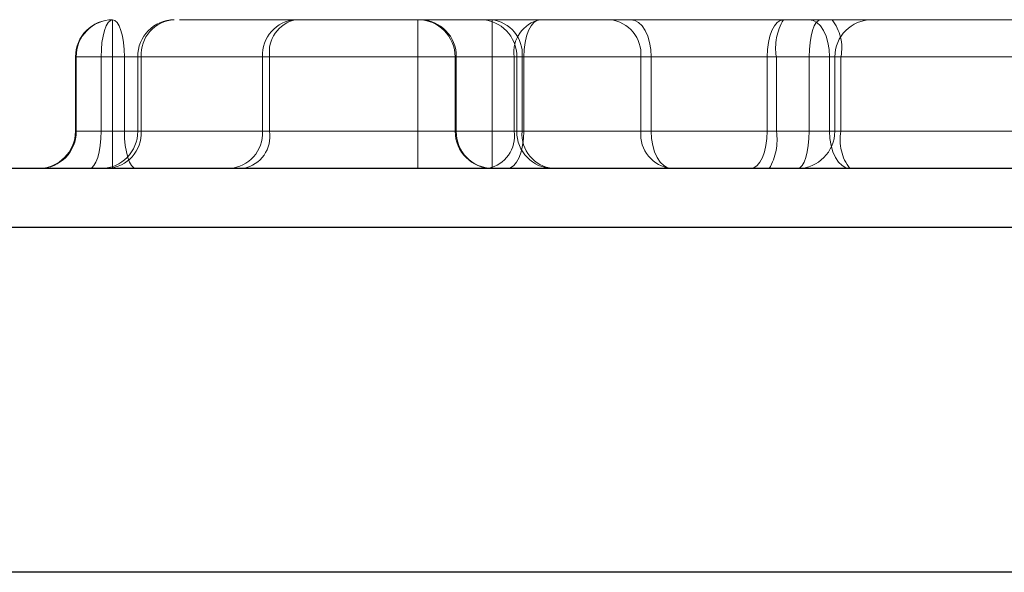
# Model space of a CAD drawing. Header units: inches. Extents: x 1907 to 2452, y -210 to -54.
# Tile 571 of 656: x 1946.1614 to 1946.2656, y -84.1272 to -84.0687. Entities that reach past the tile are written whole.
import ezdxf

# ---------------------------------------------------------------- set-up
doc = ezdxf.new("R2010")
doc.units = ezdxf.units.IN
doc.header["$LTSCALE"] = 0.5
doc.header["$MEASUREMENT"] = 0
doc.linetypes.add('HIDDEN', pattern=[0.22499999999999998, 0.15, -0.075])
doc.layers.add('APP-M-S', color=30, linetype='Continuous')

msp = doc.modelspace()

# ---------------------------------------------------------------- linework, layer by layer
at = {"layer": 'APP-M-S', "linetype": 'HIDDEN', "lineweight": 18}
for p, q in [((1946.170744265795, -84.06899650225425), (1946.170973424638, -84.06877246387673)), ((1946.170973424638, -84.06877246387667), (1946.170744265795, -84.0689965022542)), ((1946.170973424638, -84.06877246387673), (1946.171211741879, -84.06869681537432)), ((1946.171211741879, -84.06869681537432), (1946.170973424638, -84.06877246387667)), ((1946.478298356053, -84.06869681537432), (1946.171211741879, -84.06869681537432)), ((1946.171211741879, -84.06869681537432), (1946.171211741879, -84.07263382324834)), ((1946.171211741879, -84.07263382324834), (1946.171211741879, -84.06869681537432)), ((1946.171211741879, -84.06869681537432), (1946.171211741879, -84.07263382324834)), ((1946.171211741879, -84.06869681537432), (1946.171454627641, -84.06877246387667)), ((1946.171454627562, -84.06877246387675), (1946.171211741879, -84.06869681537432)), ((1946.171454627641, -84.06877246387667), (1946.171688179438, -84.0689965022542)), ((1946.171688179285, -84.06899650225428), (1946.171454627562, -84.06877246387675)), ((1946.203545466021, -84.06869681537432), (1946.203545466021, -84.07263382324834)), ((1946.211419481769, -84.07263382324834), (1946.211419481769, -84.06869681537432)), ((1946.211419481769, -84.07263382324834), (1946.211419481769, -84.06869681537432)), ((1946.215822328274, -84.06899650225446), (1946.216147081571, -84.06877246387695)), ((1946.216147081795, -84.06877246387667), (1946.215822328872, -84.0689965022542)), ((1946.215822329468, -84.06899650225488), (1946.216147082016, -84.0687724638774)), ((1946.216484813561, -84.06869681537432), (1946.216147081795, -84.06877246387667)), ((1946.216147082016, -84.0687724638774), (1946.216484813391, -84.06869681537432)), ((1946.216147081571, -84.06877246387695), (1946.216484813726, -84.06869681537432)), ((1946.226093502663, -84.06869681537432), (1946.22651334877, -84.06877246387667)), ((1946.226513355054, -84.06877246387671), (1946.226093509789, -84.06869681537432)), ((1946.226093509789, -84.06869681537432), (1946.226513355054, -84.06877246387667)), ((1946.22651334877, -84.06877246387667), (1946.226917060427, -84.06899650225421)), ((1946.226917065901, -84.06899650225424), (1946.226513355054, -84.06877246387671)), ((1946.226513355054, -84.06877246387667), (1946.226917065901, -84.0689965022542)), ((1946.241916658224, -84.06877246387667), (1946.241591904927, -84.06899650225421)), ((1946.241591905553, -84.0689965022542), (1946.241916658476, -84.06877246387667)), ((1946.241916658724, -84.06877246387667), (1946.241591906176, -84.0689965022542)), ((1946.241916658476, -84.06877246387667), (1946.242254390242, -84.06869681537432)), ((1946.242254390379, -84.06869681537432), (1946.241916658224, -84.06877246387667)), ((1946.2422543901, -84.06869681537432), (1946.241916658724, -84.06877246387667)), ((1946.245395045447, -84.06877246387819), (1946.24497519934, -84.06869681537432)), ((1946.244975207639, -84.06869681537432), (1946.245395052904, -84.06877246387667)), ((1946.245395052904, -84.06877246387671), (1946.244975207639, -84.06869681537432)), ((1946.245798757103, -84.06899650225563), (1946.245395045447, -84.06877246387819)), ((1946.245395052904, -84.06877246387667), (1946.245798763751, -84.0689965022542)), ((1946.245798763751, -84.06899650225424), (1946.245395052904, -84.06877246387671)), ((1946.245958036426, -84.06877246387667), (1946.245728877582, -84.0689965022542)), ((1946.245728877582, -84.06899650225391), (1946.245958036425, -84.06877246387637)), ((1946.246196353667, -84.06869681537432), (1946.245958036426, -84.06877246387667)), ((1946.245958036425, -84.06877246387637), (1946.246196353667, -84.06869681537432)), ((1946.170196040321, -84.0704465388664), (1946.170347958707, -84.06984993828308)), ((1946.170347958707, -84.06984993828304), (1946.170196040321, -84.07044653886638)), ((1946.170347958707, -84.06984993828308), (1946.170533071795, -84.06936032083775)), ((1946.170533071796, -84.0693603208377), (1946.170347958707, -84.06984993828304)), ((1946.170533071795, -84.06936032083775), (1946.170744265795, -84.06899650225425)), ((1946.170744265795, -84.0689965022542), (1946.170533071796, -84.0693603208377)), ((1946.171688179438, -84.0689965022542), (1946.171903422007, -84.0693603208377)), ((1946.171903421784, -84.06936032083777), (1946.171688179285, -84.06899650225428)), ((1946.171903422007, -84.0693603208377), (1946.172092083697, -84.06984993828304)), ((1946.172092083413, -84.0698499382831), (1946.171903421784, -84.06936032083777)), ((1946.172246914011, -84.07044653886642), (1946.172092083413, -84.0698499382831)), ((1946.172092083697, -84.06984993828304), (1946.172246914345, -84.07044653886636)), ((1946.215045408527, -84.07044653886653), (1946.215260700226, -84.06984993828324)), ((1946.215260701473, -84.06984993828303), (1946.215045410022, -84.07044653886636)), ((1946.215045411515, -84.07044653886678), (1946.215260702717, -84.06984993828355)), ((1946.215260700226, -84.06984993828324), (1946.215523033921, -84.06936032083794)), ((1946.215523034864, -84.06936032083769), (1946.215260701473, -84.06984993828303)), ((1946.215260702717, -84.06984993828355), (1946.215523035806, -84.06936032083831)), ((1946.215523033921, -84.06936032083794), (1946.215822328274, -84.06899650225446)), ((1946.215822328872, -84.0689965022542), (1946.215523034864, -84.06936032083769)), ((1946.215523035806, -84.06936032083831), (1946.215822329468, -84.06899650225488)), ((1946.226917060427, -84.06899650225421), (1946.227289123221, -84.0693603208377)), ((1946.227289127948, -84.06936032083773), (1946.226917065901, -84.06899650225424)), ((1946.226917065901, -84.0689965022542), (1946.227289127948, -84.0693603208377)), ((1946.227289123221, -84.0693603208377), (1946.227615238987, -84.06984993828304)), ((1946.22761524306, -84.06984993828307), (1946.227289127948, -84.06936032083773)), ((1946.227289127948, -84.0693603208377), (1946.22761524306, -84.06984993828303)), ((1946.227615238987, -84.06984993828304), (1946.22788287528, -84.07044653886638)), ((1946.227882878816, -84.07044653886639), (1946.22761524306, -84.06984993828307)), ((1946.22761524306, -84.06984993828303), (1946.227882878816, -84.07044653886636)), ((1946.241030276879, -84.06984993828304), (1946.240814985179, -84.07044653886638)), ((1946.240814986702, -84.07044653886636), (1946.241030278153, -84.06984993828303)), ((1946.241030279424, -84.06984993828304), (1946.240814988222, -84.07044653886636)), ((1946.241292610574, -84.0693603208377), (1946.241030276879, -84.06984993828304)), ((1946.241030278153, -84.06984993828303), (1946.241292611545, -84.06936032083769)), ((1946.241292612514, -84.0693603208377), (1946.241030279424, -84.06984993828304)), ((1946.241591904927, -84.06899650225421), (1946.241292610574, -84.0693603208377)), ((1946.241292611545, -84.06936032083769), (1946.241591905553, -84.0689965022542)), ((1946.241591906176, -84.0689965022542), (1946.241292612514, -84.0693603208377)), ((1946.245332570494, -84.06984993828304), (1946.245180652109, -84.07044653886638)), ((1946.245180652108, -84.0704465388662), (1946.245332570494, -84.06984993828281)), ((1946.245517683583, -84.0693603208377), (1946.245332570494, -84.06984993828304)), ((1946.245332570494, -84.06984993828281), (1946.245517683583, -84.06936032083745)), ((1946.245728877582, -84.0689965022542), (1946.245517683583, -84.0693603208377)), ((1946.245517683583, -84.06936032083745), (1946.245728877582, -84.06899650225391)), ((1946.246170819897, -84.069360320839), (1946.245798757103, -84.06899650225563)), ((1946.245798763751, -84.0689965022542), (1946.246170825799, -84.06936032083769)), ((1946.246170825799, -84.06936032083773), (1946.245798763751, -84.06899650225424)), ((1946.246496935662, -84.06984993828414), (1946.246170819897, -84.069360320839)), ((1946.246170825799, -84.06936032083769), (1946.246496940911, -84.06984993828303)), ((1946.246496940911, -84.06984993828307), (1946.246170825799, -84.06936032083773)), ((1946.246764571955, -84.07044653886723), (1946.246496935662, -84.06984993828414)), ((1946.246496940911, -84.06984993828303), (1946.246764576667, -84.07044653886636)), ((1946.246764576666, -84.07044653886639), (1946.246496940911, -84.06984993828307)), ((1946.170083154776, -84.07112719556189), (1946.170196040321, -84.0704465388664)), ((1946.170196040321, -84.07044653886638), (1946.170083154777, -84.07112719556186)), ((1946.172246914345, -84.07044653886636), (1946.172361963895, -84.07112719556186)), ((1946.172361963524, -84.0711271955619), (1946.172246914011, -84.07044653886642)), ((1946.214885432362, -84.07112719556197), (1946.215045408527, -84.07044653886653)), ((1946.215045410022, -84.07044653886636), (1946.214885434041, -84.07112719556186)), ((1946.214885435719, -84.07112719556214), (1946.215045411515, -84.07044653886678)), ((1946.22788287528, -84.07044653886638), (1946.228081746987, -84.07112719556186)), ((1946.228081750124, -84.07112719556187), (1946.227882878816, -84.07044653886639)), ((1946.227882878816, -84.07044653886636), (1946.228081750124, -84.07112719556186)), ((1946.240814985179, -84.07044653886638), (1946.240655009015, -84.07112719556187)), ((1946.240655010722, -84.07112719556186), (1946.240814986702, -84.07044653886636)), ((1946.240814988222, -84.07044653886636), (1946.240655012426, -84.07112719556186)), ((1946.245180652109, -84.07044653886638), (1946.245067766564, -84.07112719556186)), ((1946.245067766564, -84.07112719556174), (1946.245180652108, -84.0704465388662)), ((1946.246963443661, -84.07112719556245), (1946.246764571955, -84.07044653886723)), ((1946.246764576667, -84.07044653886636), (1946.246963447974, -84.07112719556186)), ((1946.246963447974, -84.07112719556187), (1946.246764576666, -84.07044653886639)), ((1946.169990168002, -84.07263382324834), (1946.170013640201, -84.07186575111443)), ((1946.170013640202, -84.07186575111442), (1946.169990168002, -84.07263382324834)), ((1946.170013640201, -84.07186575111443), (1946.170083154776, -84.07112719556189)), ((1946.170083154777, -84.07112719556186), (1946.170013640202, -84.07186575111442)), ((1946.172361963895, -84.07112719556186), (1946.172432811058, -84.07186575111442)), ((1946.172432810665, -84.07186575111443), (1946.172361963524, -84.0711271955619)), ((1946.172432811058, -84.07186575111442), (1946.172456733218, -84.07263382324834)), ((1946.172456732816, -84.07263382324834), (1946.172432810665, -84.07186575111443)), ((1946.214753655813, -84.07263382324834), (1946.214786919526, -84.07186575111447)), ((1946.214786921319, -84.07186575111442), (1946.214753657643, -84.07263382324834)), ((1946.214753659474, -84.07263382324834), (1946.214786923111, -84.07186575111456)), ((1946.214786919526, -84.07186575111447), (1946.214885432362, -84.07112719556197)), ((1946.214885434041, -84.07112719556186), (1946.214786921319, -84.07186575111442)), ((1946.214786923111, -84.07186575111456), (1946.214885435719, -84.07112719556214)), ((1946.228081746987, -84.07112719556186), (1946.228204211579, -84.07186575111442)), ((1946.22820421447, -84.07186575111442), (1946.228081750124, -84.07112719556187)), ((1946.228081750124, -84.07112719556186), (1946.22820421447, -84.07186575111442)), ((1946.228204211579, -84.07186575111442), (1946.228245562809, -84.07263382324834)), ((1946.22824556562, -84.07263382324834), (1946.22820421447, -84.07186575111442)), ((1946.22820421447, -84.07186575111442), (1946.22824556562, -84.07263382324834)), ((1946.240556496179, -84.07186575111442), (1946.240523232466, -84.07263382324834)), ((1946.240523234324, -84.07263382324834), (1946.240556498, -84.07186575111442)), ((1946.240556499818, -84.07186575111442), (1946.240523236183, -84.07263382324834)), ((1946.240655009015, -84.07112719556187), (1946.240556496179, -84.07186575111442)), ((1946.240556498, -84.07186575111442), (1946.240655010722, -84.07112719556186)), ((1946.240655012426, -84.07112719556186), (1946.240556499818, -84.07186575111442)), ((1946.244998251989, -84.07186575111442), (1946.244974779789, -84.07263382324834)), ((1946.244974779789, -84.07263382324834), (1946.244998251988, -84.07186575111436)), ((1946.245067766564, -84.07112719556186), (1946.244998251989, -84.07186575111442)), ((1946.244998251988, -84.07186575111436), (1946.245067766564, -84.07112719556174)), ((1946.247085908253, -84.07186575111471), (1946.246963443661, -84.07112719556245)), ((1946.246963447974, -84.07112719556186), (1946.247085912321, -84.07186575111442)), ((1946.24708591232, -84.07186575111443), (1946.246963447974, -84.07112719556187)), ((1946.247127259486, -84.07263382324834), (1946.247085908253, -84.07186575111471)), ((1946.247085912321, -84.07186575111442), (1946.24712726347, -84.07263382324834)), ((1946.24712726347, -84.07263382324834), (1946.24708591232, -84.07186575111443)), ((1946.167274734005, -84.08050783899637), (1946.167274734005, -84.07263382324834)), ((1946.171211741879, -84.07263382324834), (1946.167274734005, -84.07263382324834)), ((1946.167274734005, -84.07263382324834), (1946.171211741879, -84.07263382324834)), ((1946.167354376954, -84.07263382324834), (1946.167274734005, -84.07263382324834)), ((1946.167274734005, -84.07263382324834), (1946.167354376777, -84.07263382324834)), ((1946.172456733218, -84.07263382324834), (1946.167274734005, -84.07263382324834)), ((1946.167274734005, -84.07263382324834), (1946.169990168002, -84.07263382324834)), ((1946.169990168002, -84.07263382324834), (1946.167274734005, -84.07263382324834)), ((1946.167274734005, -84.07263382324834), (1946.172456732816, -84.07263382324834)), ((1946.171211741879, -84.07263382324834), (1946.167274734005, -84.07263382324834)), ((1946.167274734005, -84.07263382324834), (1946.167354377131, -84.07263382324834)), ((1946.173868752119, -84.07263382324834), (1946.167354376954, -84.07263382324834)), ((1946.167354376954, -84.08050783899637), (1946.167354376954, -84.07263382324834)), ((1946.167354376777, -84.08050783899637), (1946.167354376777, -84.07263382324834)), ((1946.167354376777, -84.07263382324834), (1946.173868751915, -84.07263382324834)), ((1946.167354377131, -84.07263382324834), (1946.173868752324, -84.07263382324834)), ((1946.167354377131, -84.08050783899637), (1946.167354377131, -84.07263382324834)), ((1946.169990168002, -84.07263382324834), (1946.244974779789, -84.07263382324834)), ((1946.169990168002, -84.08050783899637), (1946.169990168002, -84.07263382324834)), ((1946.244974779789, -84.07263382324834), (1946.169990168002, -84.07263382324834)), ((1946.169990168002, -84.08050783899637), (1946.169990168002, -84.07263382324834)), ((1946.478298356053, -84.07263382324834), (1946.171211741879, -84.07263382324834)), ((1946.171211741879, -84.08050783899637), (1946.171211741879, -84.07263382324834)), ((1946.171211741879, -84.07263382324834), (1946.203545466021, -84.07263382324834)), ((1946.171211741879, -84.08050783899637), (1946.171211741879, -84.07263382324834)), ((1946.478298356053, -84.07263382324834), (1946.171211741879, -84.07263382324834)), ((1946.171211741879, -84.08050783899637), (1946.171211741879, -84.07263382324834)), ((1946.172456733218, -84.08050783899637), (1946.172456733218, -84.07263382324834)), ((1946.479543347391, -84.07263382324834), (1946.172456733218, -84.07263382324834)), ((1946.172456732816, -84.07263382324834), (1946.47954334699, -84.07263382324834)), ((1946.172456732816, -84.08050783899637), (1946.172456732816, -84.07263382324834)), ((1946.174219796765, -84.07263382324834), (1946.173868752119, -84.07263382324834)), ((1946.173868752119, -84.08050783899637), (1946.173868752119, -84.07263382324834)), ((1946.173868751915, -84.08050783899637), (1946.173868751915, -84.07263382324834)), ((1946.173868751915, -84.07263382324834), (1946.174219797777, -84.07263382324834)), ((1946.173868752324, -84.08050783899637), (1946.173868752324, -84.07263382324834)), ((1946.173868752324, -84.07263382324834), (1946.174219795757, -84.07263382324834)), ((1946.174219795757, -84.07263382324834), (1946.187086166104, -84.07263382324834)), ((1946.174219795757, -84.08050783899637), (1946.174219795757, -84.07263382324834)), ((1946.187086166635, -84.07263382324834), (1946.174219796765, -84.07263382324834)), ((1946.174219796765, -84.08050783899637), (1946.174219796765, -84.07263382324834)), ((1946.174219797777, -84.07263382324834), (1946.187086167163, -84.07263382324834)), ((1946.174219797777, -84.08050783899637), (1946.174219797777, -84.07263382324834)), ((1946.187086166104, -84.08050783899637), (1946.187086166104, -84.07263382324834)), ((1946.187086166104, -84.07263382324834), (1946.187838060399, -84.07263382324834)), ((1946.187838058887, -84.07263382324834), (1946.187086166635, -84.07263382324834)), ((1946.187086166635, -84.08050783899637), (1946.187086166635, -84.07263382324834)), ((1946.187086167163, -84.08050783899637), (1946.187086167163, -84.07263382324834)), ((1946.187086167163, -84.07263382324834), (1946.187838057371, -84.07263382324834)), ((1946.187838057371, -84.07263382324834), (1946.21373038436, -84.07263382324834)), ((1946.187838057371, -84.08050783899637), (1946.187838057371, -84.07263382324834)), ((1946.213730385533, -84.07263382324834), (1946.187838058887, -84.07263382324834)), ((1946.187838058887, -84.08050783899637), (1946.187838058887, -84.07263382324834)), ((1946.187838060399, -84.07263382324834), (1946.213730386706, -84.07263382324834)), ((1946.187838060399, -84.08050783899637), (1946.187838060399, -84.07263382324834)), ((1946.203545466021, -84.08050783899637), (1946.203545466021, -84.07263382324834)), ((1946.203545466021, -84.07263382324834), (1946.207482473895, -84.07263382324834)), ((1946.207482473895, -84.07263382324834), (1946.211419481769, -84.07263382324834)), ((1946.207482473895, -84.07263382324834), (1946.207482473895, -84.08050783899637)), ((1946.207482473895, -84.07263382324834), (1946.207604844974, -84.07263382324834)), ((1946.207604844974, -84.07263382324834), (1946.207482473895, -84.07263382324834)), ((1946.207482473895, -84.07263382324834), (1946.211419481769, -84.07263382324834)), ((1946.207604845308, -84.07263382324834), (1946.207482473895, -84.07263382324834)), ((1946.207604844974, -84.07263382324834), (1946.214012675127, -84.07263382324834)), ((1946.207604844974, -84.07263382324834), (1946.207604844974, -84.08050783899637)), ((1946.207604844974, -84.07263382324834), (1946.207604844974, -84.08050783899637)), ((1946.214012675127, -84.07263382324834), (1946.207604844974, -84.07263382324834)), ((1946.207604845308, -84.07263382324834), (1946.207604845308, -84.08050783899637)), ((1946.214012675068, -84.07263382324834), (1946.207604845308, -84.07263382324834)), ((1946.211419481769, -84.07263382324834), (1946.478298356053, -84.07263382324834)), ((1946.211419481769, -84.07263382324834), (1946.211419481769, -84.08050783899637)), ((1946.211419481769, -84.07263382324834), (1946.438090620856, -84.07263382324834)), ((1946.211419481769, -84.07263382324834), (1946.211419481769, -84.08050783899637)), ((1946.21373038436, -84.08050783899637), (1946.21373038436, -84.07263382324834)), ((1946.21373038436, -84.07263382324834), (1946.214753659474, -84.07263382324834)), ((1946.214753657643, -84.07263382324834), (1946.213730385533, -84.07263382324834)), ((1946.213730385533, -84.08050783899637), (1946.213730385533, -84.07263382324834)), ((1946.213730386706, -84.08050783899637), (1946.213730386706, -84.07263382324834)), ((1946.213730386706, -84.07263382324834), (1946.214753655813, -84.07263382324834)), ((1946.214012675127, -84.07263382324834), (1946.214572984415, -84.07263382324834)), ((1946.214012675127, -84.07263382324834), (1946.214012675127, -84.08050783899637)), ((1946.214572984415, -84.07263382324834), (1946.214012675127, -84.07263382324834)), ((1946.214012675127, -84.07263382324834), (1946.214012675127, -84.08050783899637)), ((1946.214572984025, -84.07263382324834), (1946.214012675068, -84.07263382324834)), ((1946.214012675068, -84.07263382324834), (1946.214012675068, -84.08050783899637)), ((1946.214572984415, -84.07263382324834), (1946.227143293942, -84.07263382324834)), ((1946.214572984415, -84.07263382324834), (1946.214572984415, -84.08050783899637)), ((1946.227143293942, -84.07263382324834), (1946.214572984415, -84.07263382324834)), ((1946.214572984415, -84.07263382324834), (1946.214572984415, -84.08050783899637)), ((1946.214572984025, -84.07263382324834), (1946.214572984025, -84.08050783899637)), ((1946.22714329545, -84.07263382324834), (1946.214572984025, -84.07263382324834)), ((1946.214753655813, -84.07263382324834), (1946.240523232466, -84.07263382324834)), ((1946.214753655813, -84.08050783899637), (1946.214753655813, -84.07263382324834)), ((1946.240523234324, -84.07263382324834), (1946.214753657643, -84.07263382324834)), ((1946.214753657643, -84.08050783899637), (1946.214753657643, -84.07263382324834)), ((1946.214753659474, -84.07263382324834), (1946.240523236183, -84.07263382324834)), ((1946.214753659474, -84.08050783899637), (1946.214753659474, -84.07263382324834)), ((1946.227143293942, -84.07263382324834), (1946.22824556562, -84.07263382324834)), ((1946.227143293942, -84.07263382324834), (1946.227143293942, -84.08050783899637)), ((1946.22824556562, -84.07263382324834), (1946.227143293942, -84.07263382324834)), ((1946.227143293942, -84.07263382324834), (1946.227143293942, -84.08050783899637)), ((1946.228245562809, -84.07263382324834), (1946.22714329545, -84.07263382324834)), ((1946.22714329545, -84.07263382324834), (1946.22714329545, -84.08050783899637)), ((1946.247127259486, -84.07263382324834), (1946.228245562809, -84.07263382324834)), ((1946.228245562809, -84.07263382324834), (1946.228245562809, -84.08050783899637)), ((1946.22824556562, -84.07263382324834), (1946.24712726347, -84.07263382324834)), ((1946.22824556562, -84.07263382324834), (1946.22824556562, -84.08050783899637)), ((1946.24712726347, -84.07263382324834), (1946.22824556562, -84.07263382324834)), ((1946.22824556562, -84.07263382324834), (1946.22824556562, -84.08050783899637)), ((1946.240523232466, -84.08050783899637), (1946.240523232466, -84.07263382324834)), ((1946.240523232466, -84.07263382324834), (1946.241497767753, -84.07263382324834)), ((1946.241497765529, -84.07263382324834), (1946.240523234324, -84.07263382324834)), ((1946.240523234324, -84.08050783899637), (1946.240523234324, -84.07263382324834)), ((1946.240523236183, -84.08050783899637), (1946.240523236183, -84.07263382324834)), ((1946.240523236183, -84.07263382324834), (1946.241497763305, -84.07263382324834)), ((1946.241497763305, -84.07263382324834), (1946.274120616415, -84.07263382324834)), ((1946.241497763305, -84.08050783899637), (1946.241497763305, -84.07263382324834)), ((1946.274120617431, -84.07263382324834), (1946.241497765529, -84.07263382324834)), ((1946.241497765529, -84.08050783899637), (1946.241497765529, -84.07263382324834)), ((1946.241497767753, -84.07263382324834), (1946.274120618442, -84.07263382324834)), ((1946.241497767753, -84.08050783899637), (1946.241497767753, -84.07263382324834)), ((1946.244974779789, -84.07263382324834), (1946.244974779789, -84.08050783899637)), ((1946.244974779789, -84.07263382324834), (1946.247690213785, -84.07263382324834)), ((1946.244974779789, -84.07263382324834), (1946.244974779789, -84.08050783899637)), ((1946.247690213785, -84.07263382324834), (1946.244974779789, -84.07263382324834)), ((1946.248343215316, -84.07263382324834), (1946.247127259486, -84.07263382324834)), ((1946.247127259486, -84.07263382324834), (1946.247127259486, -84.08050783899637)), ((1946.24712726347, -84.07263382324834), (1946.24834320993, -84.07263382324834)), ((1946.24712726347, -84.07263382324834), (1946.24712726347, -84.08050783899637)), ((1946.24834320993, -84.07263382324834), (1946.24712726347, -84.07263382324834)), ((1946.24712726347, -84.07263382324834), (1946.24712726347, -84.08050783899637)), ((1946.247690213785, -84.07263382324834), (1946.247690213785, -84.08050783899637)), ((1946.24834320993, -84.07263382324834), (1946.274034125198, -84.07263382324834)), ((1946.24834320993, -84.07263382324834), (1946.24834320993, -84.08050783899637)), ((1946.274034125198, -84.07263382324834), (1946.24834320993, -84.07263382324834)), ((1946.24834320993, -84.07263382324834), (1946.24834320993, -84.08050783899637)), ((1946.274034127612, -84.07263382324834), (1946.248343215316, -84.07263382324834)), ((1946.248343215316, -84.07263382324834), (1946.248343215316, -84.08050783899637)), ((1946.167274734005, -84.08050783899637), (1946.171211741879, -84.08050783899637)), ((1946.171211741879, -84.08050783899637), (1946.167274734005, -84.08050783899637)), ((1946.167274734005, -84.08050783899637), (1946.167354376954, -84.08050783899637)), ((1946.167354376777, -84.08050783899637), (1946.167274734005, -84.08050783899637)), ((1946.167274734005, -84.08050783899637), (1946.172456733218, -84.08050783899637)), ((1946.169990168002, -84.08050783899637), (1946.167274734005, -84.08050783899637)), ((1946.167274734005, -84.08050783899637), (1946.169990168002, -84.08050783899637)), ((1946.172456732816, -84.08050783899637), (1946.167274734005, -84.08050783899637)), ((1946.167274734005, -84.08050783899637), (1946.171211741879, -84.08050783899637)), ((1946.167354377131, -84.08050783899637), (1946.167274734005, -84.08050783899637)), ((1946.173868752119, -84.08050783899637), (1946.167354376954, -84.08050783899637)), ((1946.167354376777, -84.08050783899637), (1946.173868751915, -84.08050783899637)), ((1946.167354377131, -84.08050783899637), (1946.173868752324, -84.08050783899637)), ((1946.169897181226, -84.08201446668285), (1946.169966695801, -84.08127591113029)), ((1946.169966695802, -84.08127591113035), (1946.169897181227, -84.08201446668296)), ((1946.169966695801, -84.08127591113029), (1946.169990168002, -84.08050783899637)), ((1946.169990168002, -84.08050783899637), (1946.169966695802, -84.08127591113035)), ((1946.169990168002, -84.08050783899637), (1946.244974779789, -84.08050783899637)), ((1946.244974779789, -84.08050783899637), (1946.169990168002, -84.08050783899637)), ((1946.478298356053, -84.08050783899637), (1946.171211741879, -84.08050783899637)), ((1946.171211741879, -84.08050783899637), (1946.171211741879, -84.08444484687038)), ((1946.171211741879, -84.08444484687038), (1946.171211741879, -84.08050783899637)), ((1946.171211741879, -84.08050783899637), (1946.203545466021, -84.08050783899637)), ((1946.478298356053, -84.08050783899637), (1946.171211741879, -84.08050783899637)), ((1946.171211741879, -84.08050783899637), (1946.171211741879, -84.08444484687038)), ((1946.479543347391, -84.08050783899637), (1946.172456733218, -84.08050783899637)), ((1946.172456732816, -84.08050783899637), (1946.47954334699, -84.08050783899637)), ((1946.172456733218, -84.08050783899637), (1946.172480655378, -84.08127591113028)), ((1946.172480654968, -84.08127591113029), (1946.172456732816, -84.08050783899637)), ((1946.172480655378, -84.08127591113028), (1946.172551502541, -84.0820144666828)), ((1946.172551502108, -84.08201446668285), (1946.172480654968, -84.08127591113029)), ((1946.173868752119, -84.08050783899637), (1946.174219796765, -84.08050783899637)), ((1946.174219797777, -84.08050783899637), (1946.173868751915, -84.08050783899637)), ((1946.174219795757, -84.08050783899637), (1946.173868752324, -84.08050783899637)), ((1946.174219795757, -84.08050783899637), (1946.187086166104, -84.08050783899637)), ((1946.187086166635, -84.08050783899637), (1946.174219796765, -84.08050783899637)), ((1946.174219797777, -84.08050783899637), (1946.187086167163, -84.08050783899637)), ((1946.187838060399, -84.08050783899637), (1946.187086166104, -84.08050783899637)), ((1946.187086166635, -84.08050783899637), (1946.187838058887, -84.08050783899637)), ((1946.187838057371, -84.08050783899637), (1946.187086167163, -84.08050783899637)), ((1946.187838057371, -84.08050783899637), (1946.21373038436, -84.08050783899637)), ((1946.213730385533, -84.08050783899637), (1946.187838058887, -84.08050783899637)), ((1946.187838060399, -84.08050783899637), (1946.213730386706, -84.08050783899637)), ((1946.207482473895, -84.08050783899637), (1946.203545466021, -84.08050783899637)), ((1946.203545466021, -84.08050783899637), (1946.203545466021, -84.08444484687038)), ((1946.211419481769, -84.08050783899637), (1946.207482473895, -84.08050783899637)), ((1946.207604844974, -84.08050783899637), (1946.207482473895, -84.08050783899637)), ((1946.207482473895, -84.08050783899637), (1946.207604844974, -84.08050783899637)), ((1946.211419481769, -84.08050783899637), (1946.207482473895, -84.08050783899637)), ((1946.207482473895, -84.08050783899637), (1946.207604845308, -84.08050783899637)), ((1946.207604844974, -84.08050783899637), (1946.214012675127, -84.08050783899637)), ((1946.214012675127, -84.08050783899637), (1946.207604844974, -84.08050783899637)), ((1946.214012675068, -84.08050783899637), (1946.207604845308, -84.08050783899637)), ((1946.211419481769, -84.08050783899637), (1946.478298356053, -84.08050783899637)), ((1946.211419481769, -84.08444484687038), (1946.211419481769, -84.08050783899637)), ((1946.211419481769, -84.08444484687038), (1946.211419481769, -84.08050783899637)), ((1946.211419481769, -84.08050783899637), (1946.438090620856, -84.08050783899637)), ((1946.214753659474, -84.08050783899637), (1946.21373038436, -84.08050783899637)), ((1946.213730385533, -84.08050783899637), (1946.214753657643, -84.08050783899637)), ((1946.214753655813, -84.08050783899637), (1946.213730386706, -84.08050783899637)), ((1946.214572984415, -84.08050783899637), (1946.214012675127, -84.08050783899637)), ((1946.214012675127, -84.08050783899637), (1946.214572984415, -84.08050783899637)), ((1946.214012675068, -84.08050783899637), (1946.214572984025, -84.08050783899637)), ((1946.214572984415, -84.08050783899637), (1946.227143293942, -84.08050783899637)), ((1946.227143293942, -84.08050783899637), (1946.214572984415, -84.08050783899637)), ((1946.22714329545, -84.08050783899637), (1946.214572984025, -84.08050783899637)), ((1946.214621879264, -84.08201446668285), (1946.214720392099, -84.08127591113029)), ((1946.214720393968, -84.08127591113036), (1946.214621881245, -84.08201446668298)), ((1946.214621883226, -84.08201446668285), (1946.214720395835, -84.08127591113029)), ((1946.214720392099, -84.08127591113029), (1946.214753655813, -84.08050783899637)), ((1946.214753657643, -84.08050783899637), (1946.214720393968, -84.08127591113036)), ((1946.214720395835, -84.08127591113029), (1946.214753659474, -84.08050783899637)), ((1946.214753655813, -84.08050783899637), (1946.240523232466, -84.08050783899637)), ((1946.240523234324, -84.08050783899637), (1946.214753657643, -84.08050783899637)), ((1946.214753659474, -84.08050783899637), (1946.240523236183, -84.08050783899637)), ((1946.22824556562, -84.08050783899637), (1946.227143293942, -84.08050783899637)), ((1946.227143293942, -84.08050783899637), (1946.22824556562, -84.08050783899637)), ((1946.22714329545, -84.08050783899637), (1946.228245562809, -84.08050783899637)), ((1946.247127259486, -84.08050783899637), (1946.228245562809, -84.08050783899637)), ((1946.228245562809, -84.08050783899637), (1946.228286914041, -84.0812759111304)), ((1946.22824556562, -84.08050783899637), (1946.24712726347, -84.08050783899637)), ((1946.24712726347, -84.08050783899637), (1946.22824556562, -84.08050783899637)), ((1946.228286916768, -84.08127591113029), (1946.22824556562, -84.08050783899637)), ((1946.22824556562, -84.08050783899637), (1946.228286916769, -84.08127591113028)), ((1946.228286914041, -84.0812759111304), (1946.228409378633, -84.08201446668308)), ((1946.228409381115, -84.08201446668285), (1946.228286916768, -84.08127591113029)), ((1946.228286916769, -84.08127591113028), (1946.228409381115, -84.08201446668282)), ((1946.240489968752, -84.08127591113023), (1946.240391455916, -84.08201446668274)), ((1946.240391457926, -84.08201446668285), (1946.240489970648, -84.08127591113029)), ((1946.240489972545, -84.08127591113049), (1946.240391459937, -84.08201446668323)), ((1946.240523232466, -84.08050783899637), (1946.240489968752, -84.08127591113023)), ((1946.240489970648, -84.08127591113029), (1946.240523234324, -84.08050783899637)), ((1946.240523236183, -84.08050783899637), (1946.240489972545, -84.08127591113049)), ((1946.241497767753, -84.08050783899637), (1946.240523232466, -84.08050783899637)), ((1946.240523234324, -84.08050783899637), (1946.241497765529, -84.08050783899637)), ((1946.241497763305, -84.08050783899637), (1946.240523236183, -84.08050783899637)), ((1946.241497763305, -84.08050783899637), (1946.274120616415, -84.08050783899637)), ((1946.274120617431, -84.08050783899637), (1946.241497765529, -84.08050783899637)), ((1946.241497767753, -84.08050783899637), (1946.274120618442, -84.08050783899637)), ((1946.244951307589, -84.08127591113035), (1946.244881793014, -84.08201446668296)), ((1946.244881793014, -84.08201446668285), (1946.244951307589, -84.08127591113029)), ((1946.244974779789, -84.08050783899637), (1946.244951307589, -84.08127591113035)), ((1946.244951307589, -84.08127591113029), (1946.244974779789, -84.08050783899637)), ((1946.247690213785, -84.08050783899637), (1946.244974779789, -84.08050783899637)), ((1946.244974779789, -84.08050783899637), (1946.247690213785, -84.08050783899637)), ((1946.247127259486, -84.08050783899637), (1946.248343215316, -84.08050783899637)), ((1946.247168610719, -84.08127591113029), (1946.247127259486, -84.08050783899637)), ((1946.24834320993, -84.08050783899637), (1946.24712726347, -84.08050783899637)), ((1946.24712726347, -84.08050783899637), (1946.24834320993, -84.08050783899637)), ((1946.24712726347, -84.08050783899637), (1946.247168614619, -84.08127591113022)), ((1946.247168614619, -84.08127591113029), (1946.24712726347, -84.08050783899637)), ((1946.247291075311, -84.08201446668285), (1946.247168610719, -84.08127591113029)), ((1946.247168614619, -84.08127591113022), (1946.247291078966, -84.0820144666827)), ((1946.247291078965, -84.08201446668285), (1946.247168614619, -84.08127591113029)), ((1946.24834320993, -84.08050783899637), (1946.274034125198, -84.08050783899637)), ((1946.274034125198, -84.08050783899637), (1946.24834320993, -84.08050783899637)), ((1946.274034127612, -84.08050783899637), (1946.248343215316, -84.08050783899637)), ((1946.169784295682, -84.08269512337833), (1946.169897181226, -84.08201446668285)), ((1946.169897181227, -84.08201446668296), (1946.169784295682, -84.08269512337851)), ((1946.172666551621, -84.08269512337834), (1946.172551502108, -84.08201446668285)), ((1946.172551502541, -84.0820144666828), (1946.172666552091, -84.08269512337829)), ((1946.214461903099, -84.08269512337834), (1946.214621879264, -84.08201446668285)), ((1946.214621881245, -84.08201446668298), (1946.214461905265, -84.08269512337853)), ((1946.214461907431, -84.08269512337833), (1946.214621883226, -84.08201446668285)), ((1946.228409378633, -84.08201446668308), (1946.22860825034, -84.08269512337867)), ((1946.228608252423, -84.08269512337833), (1946.228409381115, -84.08201446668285)), ((1946.228409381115, -84.08201446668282), (1946.228608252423, -84.08269512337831)), ((1946.240391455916, -84.08201446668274), (1946.240231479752, -84.08269512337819)), ((1946.240231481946, -84.08269512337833), (1946.240391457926, -84.08201446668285)), ((1946.240391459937, -84.08201446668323), (1946.240231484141, -84.08269512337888)), ((1946.244881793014, -84.08201446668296), (1946.24476890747, -84.08269512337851)), ((1946.244768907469, -84.08269512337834), (1946.244881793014, -84.08201446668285)), ((1946.247489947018, -84.08269512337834), (1946.247291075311, -84.08201446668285)), ((1946.247291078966, -84.0820144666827), (1946.247489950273, -84.08269512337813)), ((1946.247489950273, -84.08269512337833), (1946.247291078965, -84.08201446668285)), ((1946.169447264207, -84.083781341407), (1946.169632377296, -84.08329172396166)), ((1946.169632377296, -84.08329172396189), (1946.169447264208, -84.08378134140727)), ((1946.169632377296, -84.08329172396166), (1946.169784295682, -84.08269512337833)), ((1946.169784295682, -84.08269512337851), (1946.169632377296, -84.08329172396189)), ((1946.172666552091, -84.08269512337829), (1946.172821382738, -84.08329172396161)), ((1946.172821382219, -84.08329172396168), (1946.172666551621, -84.08269512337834)), ((1946.173010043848, -84.083781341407), (1946.172821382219, -84.08329172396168)), ((1946.172821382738, -84.08329172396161), (1946.173010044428, -84.08378134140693)), ((1946.213984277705, -84.08378134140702), (1946.2142466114, -84.08329172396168)), ((1946.214246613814, -84.08329172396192), (1946.213984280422, -84.0837813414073)), ((1946.213984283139, -84.083781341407), (1946.214246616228, -84.08329172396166)), ((1946.2142466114, -84.08329172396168), (1946.214461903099, -84.08269512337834)), ((1946.214461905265, -84.08269512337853), (1946.214246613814, -84.08329172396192)), ((1946.214246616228, -84.08329172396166), (1946.214461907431, -84.08269512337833)), ((1946.22860825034, -84.08269512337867), (1946.228875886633, -84.0832917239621)), ((1946.228875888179, -84.08329172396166), (1946.228608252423, -84.08269512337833)), ((1946.228608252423, -84.08269512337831), (1946.228875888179, -84.08329172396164)), ((1946.228875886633, -84.0832917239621), (1946.229202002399, -84.08378134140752)), ((1946.229202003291, -84.083781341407), (1946.228875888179, -84.08329172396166)), ((1946.228875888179, -84.08329172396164), (1946.229202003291, -84.08378134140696)), ((1946.240016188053, -84.08329172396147), (1946.239753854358, -84.08378134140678)), ((1946.239753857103, -84.083781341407), (1946.240016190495, -84.08329172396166)), ((1946.240016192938, -84.08329172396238), (1946.239753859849, -84.08378134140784)), ((1946.240231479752, -84.08269512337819), (1946.240016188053, -84.08329172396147)), ((1946.240016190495, -84.08329172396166), (1946.240231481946, -84.08269512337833)), ((1946.240231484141, -84.08269512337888), (1946.240016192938, -84.08329172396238)), ((1946.244616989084, -84.08329172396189), (1946.244431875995, -84.08378134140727)), ((1946.244431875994, -84.083781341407), (1946.244616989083, -84.08329172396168)), ((1946.24476890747, -84.08269512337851), (1946.244616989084, -84.08329172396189)), ((1946.244616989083, -84.08329172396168), (1946.244768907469, -84.08269512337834)), ((1946.247757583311, -84.08329172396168), (1946.247489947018, -84.08269512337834)), ((1946.247489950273, -84.08269512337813), (1946.247757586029, -84.0832917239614)), ((1946.247757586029, -84.08329172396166), (1946.247489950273, -84.08269512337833)), ((1946.248083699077, -84.08378134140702), (1946.247757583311, -84.08329172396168)), ((1946.247757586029, -84.0832917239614), (1946.248083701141, -84.08378134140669)), ((1946.248083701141, -84.083781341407), (1946.247757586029, -84.08329172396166)), ((1946.168768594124, -84.08444484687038), (1946.169006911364, -84.08436919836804)), ((1946.169006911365, -84.08436919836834), (1946.168768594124, -84.08444484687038)), ((1946.169006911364, -84.08436919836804), (1946.169236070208, -84.08414515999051)), ((1946.169236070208, -84.0841451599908), (1946.169006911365, -84.08436919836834)), ((1946.169236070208, -84.08414515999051), (1946.169447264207, -84.083781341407)), ((1946.169447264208, -84.08378134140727), (1946.169236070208, -84.0841451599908)), ((1946.173010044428, -84.08378134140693), (1946.173225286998, -84.08414515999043)), ((1946.173225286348, -84.08414515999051), (1946.173010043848, -84.083781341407)), ((1946.17345883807, -84.08436919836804), (1946.173225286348, -84.08414515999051)), ((1946.173225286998, -84.08414515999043), (1946.173458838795, -84.08436919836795)), ((1946.173701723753, -84.08444484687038), (1946.17345883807, -84.08436919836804)), ((1946.173458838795, -84.08436919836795), (1946.173701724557, -84.08444484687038)), ((1946.213022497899, -84.08444484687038), (1946.213360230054, -84.08436919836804)), ((1946.213360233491, -84.08436919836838), (1946.213022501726, -84.08444484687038)), ((1946.213022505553, -84.08444484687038), (1946.213360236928, -84.08436919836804)), ((1946.213360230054, -84.08436919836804), (1946.213684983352, -84.08414515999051)), ((1946.213684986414, -84.08414515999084), (1946.213360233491, -84.08436919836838)), ((1946.213360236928, -84.08436919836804), (1946.213684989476, -84.08414515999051)), ((1946.213684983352, -84.08414515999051), (1946.213984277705, -84.08378134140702)), ((1946.213984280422, -84.0837813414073), (1946.213684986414, -84.08414515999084)), ((1946.213684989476, -84.08414515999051), (1946.213984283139, -84.083781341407)), ((1946.229202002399, -84.08378134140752), (1946.229574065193, -84.08414515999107)), ((1946.229574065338, -84.0841451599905), (1946.229202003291, -84.083781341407)), ((1946.229202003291, -84.08378134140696), (1946.229574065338, -84.08414515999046)), ((1946.229977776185, -84.08436919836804), (1946.229574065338, -84.0841451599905)), ((1946.229574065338, -84.08414515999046), (1946.229977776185, -84.08436919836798)), ((1946.229574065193, -84.08414515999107), (1946.229977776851, -84.08436919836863)), ((1946.23039762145, -84.08444484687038), (1946.229977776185, -84.08436919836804)), ((1946.229977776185, -84.08436919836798), (1946.23039762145, -84.08444484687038)), ((1946.229977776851, -84.08436919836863), (1946.230397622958, -84.08444484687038)), ((1946.239129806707, -84.08436919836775), (1946.238792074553, -84.08444484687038)), ((1946.238792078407, -84.08444484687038), (1946.239129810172, -84.08436919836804)), ((1946.239129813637, -84.08436919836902), (1946.238792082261, -84.08444484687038)), ((1946.239454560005, -84.08414515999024), (1946.239129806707, -84.08436919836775)), ((1946.239129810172, -84.08436919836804), (1946.239454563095, -84.0841451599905)), ((1946.239454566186, -84.08414515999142), (1946.239129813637, -84.08436919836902)), ((1946.239753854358, -84.08378134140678), (1946.239454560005, -84.08414515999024)), ((1946.239454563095, -84.0841451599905), (1946.239753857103, -84.083781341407)), ((1946.239753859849, -84.08378134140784), (1946.239454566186, -84.08414515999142)), ((1946.243991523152, -84.08436919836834), (1946.243753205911, -84.08444484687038)), ((1946.243753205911, -84.08444484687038), (1946.243991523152, -84.08436919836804)), ((1946.244220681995, -84.0841451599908), (1946.243991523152, -84.08436919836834)), ((1946.243991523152, -84.08436919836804), (1946.244220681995, -84.08414515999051)), ((1946.244431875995, -84.08378134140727), (1946.244220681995, -84.0841451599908)), ((1946.244220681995, -84.08414515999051), (1946.244431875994, -84.083781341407)), ((1946.248455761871, -84.08414515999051), (1946.248083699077, -84.08378134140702)), ((1946.248083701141, -84.08378134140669), (1946.248455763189, -84.08414515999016)), ((1946.248455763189, -84.08414515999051), (1946.248083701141, -84.083781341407)), ((1946.248859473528, -84.08436919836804), (1946.248455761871, -84.08414515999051)), ((1946.248455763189, -84.08414515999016), (1946.248859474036, -84.08436919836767)), ((1946.248859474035, -84.08436919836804), (1946.248455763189, -84.08414515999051)), ((1946.248859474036, -84.08436919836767), (1946.249279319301, -84.08444484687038)), ((1946.249279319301, -84.08444484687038), (1946.248859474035, -84.08436919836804)), ((1946.249279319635, -84.08444484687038), (1946.248859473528, -84.08436919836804))]:
    msp.add_line(p, q, dxfattribs=at)
at = {"layer": 'APP-M-S', "linetype": 'Continuous', "lineweight": 25}
for p, q in [((1964.86806213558, -84.08444484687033), (1943.608219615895, -84.08444484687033)), ((1946.344829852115, -84.09070075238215), (1946.107829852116, -84.09070075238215)), ((1946.308329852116, -84.12720075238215), (1946.144329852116, -84.12720075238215))]:
    msp.add_line(p, q, dxfattribs=at)
at = {"layer": 'APP-M-S', "linetype": 'HIDDEN', "lineweight": 18}
for centre, radius, start, end in [((1946.171211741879, -84.07263382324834), 0.003937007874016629, 90, 180), ((1946.171251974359, -84.07259440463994), 0.003897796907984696, 90.59140900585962, 180.5794448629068), ((1946.171251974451, -84.07259440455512), 0.003897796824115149, 90.59141037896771, 180.5794461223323), ((1946.171251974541, -84.07259440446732), 0.003897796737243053, 90.59141170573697, 180.5794474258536), ((1946.177766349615, -84.07259440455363), 0.003897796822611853, 90.59141035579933, 180.5794461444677), ((1946.177766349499, -84.07259440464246), 0.003897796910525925, 90.59140904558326, 180.5794448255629), ((1946.177766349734, -84.07259440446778), 0.003897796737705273, 90.5914117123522, 180.5794474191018), ((1946.177954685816, -84.07243025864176), 0.003740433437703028, 93.50338769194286, 183.1197341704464), ((1946.177954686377, -84.07243025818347), 0.00374043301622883, 93.503397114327, 183.1197415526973), ((1946.177954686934, -84.07243025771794), 0.003740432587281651, 93.50340649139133, 183.1197490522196), ((1946.190821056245, -84.07243025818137), 0.003740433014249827, 93.50339714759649, 183.1197415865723), ((1946.190821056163, -84.0724302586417), 0.003740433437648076, 93.50338769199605, 183.1197341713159), ((1946.190821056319, -84.07243025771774), 0.003740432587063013, 93.50340648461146, 183.1197490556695), ((1946.191310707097, -84.07213133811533), 0.003508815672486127, 101.811372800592, 188.2334340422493), ((1946.191310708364, -84.07213133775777), 0.0035088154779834, 101.8113861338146, 188.2334404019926), ((1946.191310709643, -84.07213133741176), 0.003508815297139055, 101.8113996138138, 188.2334465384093), ((1946.203545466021, -84.07263382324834), 0.003937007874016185, 0, 90), ((1946.203728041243, -84.07257358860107), 0.00387727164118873, 359.1098560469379, 89.0812983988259), ((1946.203728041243, -84.07257358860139), 0.003877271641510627, 359.1098560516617, 89.08129839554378), ((1946.20372804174, -84.07257358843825), 0.003877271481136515, 359.1098536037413, 89.08129581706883), ((1946.210135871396, -84.07257358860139), 0.003877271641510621, 359.1098560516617, 89.08129839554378), ((1946.210135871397, -84.07257358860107), 0.003877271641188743, 359.1098560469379, 89.08129840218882), ((1946.210135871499, -84.07257358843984), 0.003877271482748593, 359.1098536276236, 89.08129579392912), ((1946.210941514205, -84.0723220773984), 0.003644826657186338, 355.0934370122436, 84.06077876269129), ((1946.210941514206, -84.07232207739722), 0.003644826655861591, 355.0934369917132, 84.06077878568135), ((1946.210941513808, -84.07232207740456), 0.003644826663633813, 355.0934371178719, 84.06077873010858), ((1946.217203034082, -84.07213133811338), 0.003508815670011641, 101.8113727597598, 188.2334340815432), ((1946.217203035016, -84.07213133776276), 0.003508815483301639, 101.8113861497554, 188.2334403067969), ((1946.217203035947, -84.0721313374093), 0.00350881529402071, 101.8113995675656, 188.2334465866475), ((1946.223511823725, -84.07232207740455), 0.003644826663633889, 355.0934371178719, 84.06077872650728), ((1946.223511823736, -84.07232207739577), 0.003644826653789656, 355.0934369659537, 84.06077887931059), ((1946.22351182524, -84.0723220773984), 0.003644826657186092, 355.0934370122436, 84.06077876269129), ((1946.247186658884, -84.07168592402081), 0.005767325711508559, 148.7828305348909, 189.4598720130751), ((1946.247186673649, -84.07168592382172), 0.005767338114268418, 148.7829075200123, 189.4598534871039), ((1946.247186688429, -84.07168592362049), 0.005767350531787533, 148.7829846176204, 189.4598349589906), ((1946.243501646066, -84.07170521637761), 0.004929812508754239, 349.1425847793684, 37.60733120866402), ((1946.243501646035, -84.07170521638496), 0.004929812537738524, 349.1425849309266, 37.60733105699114), ((1946.243501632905, -84.07170521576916), 0.004929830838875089, 349.1426184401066, 37.60715817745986), ((1946.251627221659, -84.07263382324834), 0.003937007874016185, 90, 180), ((1946.163337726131, -84.08050783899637), 0.003937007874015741, 270, 0), ((1946.163456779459, -84.08054725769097), 0.00389779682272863, 270.5914103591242, 0.5794461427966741), ((1946.163456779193, -84.08054725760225), 0.003897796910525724, 270.5914090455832, 0.5794448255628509), ((1946.163456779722, -84.08054725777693), 0.003897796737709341, 270.5914117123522, 0.5794474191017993), ((1946.169971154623, -84.08054725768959), 0.003897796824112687, 270.5914103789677, 0.5794461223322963), ((1946.169971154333, -84.08054725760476), 0.003897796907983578, 270.5914090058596, 0.5794448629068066), ((1946.169971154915, -84.08054725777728), 0.003897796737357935, 270.5914117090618, 0.5794474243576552), ((1946.170484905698, -84.080711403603), 0.003740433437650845, 273.5033876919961, 3.119734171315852), ((1946.170484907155, -84.08071140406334), 0.003740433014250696, 273.5033971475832, 3.119741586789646), ((1946.17048490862, -84.08071140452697), 0.003740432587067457, 273.5034064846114, 3.119749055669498), ((1946.183351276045, -84.08071140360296), 0.00374043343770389, 273.5033876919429, 3.119734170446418), ((1946.183351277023, -84.08071140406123), 0.003740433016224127, 273.50339711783, 3.11974155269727), ((1946.183351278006, -84.08071140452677), 0.003740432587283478, 273.5034064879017, 3.119749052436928), ((1946.184365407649, -84.08101032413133), 0.003508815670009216, 281.8113727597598, 8.233434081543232), ((1946.184365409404, -84.08101032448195), 0.003508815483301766, 281.8113861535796, 8.233440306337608), ((1946.184365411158, -84.0810103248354), 0.003508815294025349, 281.8113995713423, 8.23344658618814), ((1946.211419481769, -84.08050783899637), 0.003937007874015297, 180, 270), ((1946.211481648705, -84.08056807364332), 0.003877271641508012, 179.1098560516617, 269.0812983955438), ((1946.211481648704, -84.08056807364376), 0.003877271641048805, 179.1098560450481, 269.0812984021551), ((1946.211481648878, -84.08056807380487), 0.003877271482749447, 179.1098536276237, 269.0812957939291), ((1946.210257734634, -84.08101032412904), 0.003508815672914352, 281.8113728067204, 8.233434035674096), ((1946.210257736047, -84.08101032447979), 0.003508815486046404, 281.8113861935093, 8.233440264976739), ((1946.210257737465, -84.08101032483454), 0.00350881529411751, 281.8113995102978, 8.233446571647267), ((1946.217889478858, -84.08056807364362), 0.003877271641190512, 179.1098560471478, 269.0812984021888), ((1946.217889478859, -84.08056807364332), 0.003877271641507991, 179.1098560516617, 269.0812983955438), ((1946.217889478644, -84.08056807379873), 0.003877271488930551, 179.1098537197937, 269.0812957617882), ((1946.218204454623, -84.08081958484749), 0.003644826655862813, 175.0934369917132, 264.0607787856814), ((1946.218204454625, -84.08081958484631), 0.003644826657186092, 175.093437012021, 264.0607787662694), ((1946.218204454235, -84.08081958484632), 0.003644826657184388, 175.093437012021, 264.0607787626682), ((1946.230774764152, -84.08081958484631), 0.003644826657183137, 175.093437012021, 264.0607787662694), ((1946.230774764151, -84.08081958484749), 0.003644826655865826, 175.0934369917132, 264.0607787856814), ((1946.230774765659, -84.08081958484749), 0.003644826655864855, 175.0934369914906, 264.0607787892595), ((1946.235808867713, -84.08145573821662), 0.005767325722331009, 328.7828305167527, 9.45987192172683), ((1946.235808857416, -84.0814557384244), 0.00576733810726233, 328.7829074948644, 9.459853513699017), ((1946.235808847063, -84.08145573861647), 0.005767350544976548, 328.7829846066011, 9.459834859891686), ((1946.243753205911, -84.08050783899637), 0.003937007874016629, 270, 0), ((1946.253184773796, -84.08143644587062), 0.004929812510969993, 169.1425847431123, 217.6073311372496), ((1946.253184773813, -84.08143644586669), 0.004929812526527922, 169.1425848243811, 217.6073310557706), ((1946.253184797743, -84.08143644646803), 0.004929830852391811, 169.1426185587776, 217.6071581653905)]:
    msp.add_arc(centre, radius, start, end, dxfattribs=at)

doc.saveas('drawing.dxf')
